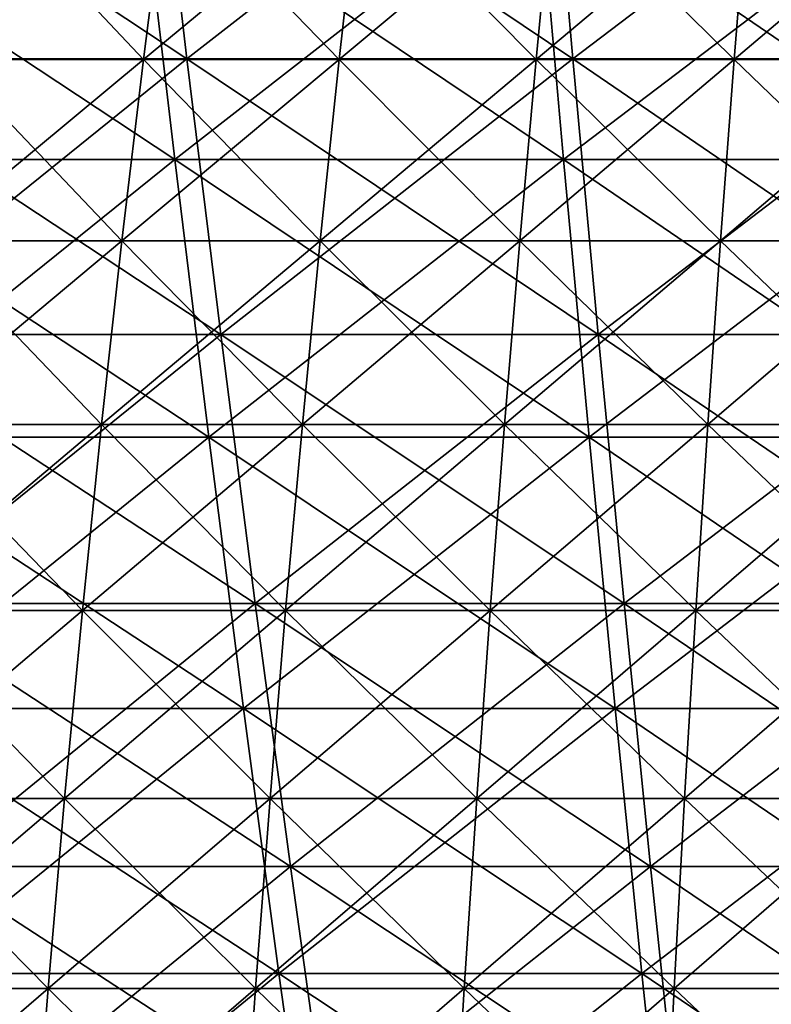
# Model space of a CAD drawing. Header units: millimetres. Extents: x -250 to 250, y -45 to 4150.
# Tile 452 of 656: x -24 to -14, y 3964 to 3977. Entities that reach past the tile are written whole.
import ezdxf

# ---------------------------------------------------------------- set-up
doc = ezdxf.new("R2010")
doc.units = ezdxf.units.MM
doc.header["$LTSCALE"] = 81.481481
for name, color, linetype in [('19', 7, 'CONTINUOUS'), ('20', 7, 'CONTINUOUS'), ('21', 7, 'CONTINUOUS'), ('22', 7, 'CONTINUOUS'), ('23', 7, 'CONTINUOUS'), ('24', 7, 'CONTINUOUS')]:
    doc.layers.add(name, color=color, linetype=linetype)

msp = doc.modelspace()

# ---------------------------------------------------------------- linework, layer by layer
at = {"layer": '19', "color": 7, "linetype": 'CONTINUOUS'}
for points in [[(-22.457, 3979.397, -181.357), (-27.446, 3975.402, -176.812), (-28.031, 3979.397, -180.579), (-22.457, 3979.397, -181.357)], [(-21.988, 3975.402, -177.573), (-27.446, 3975.402, -176.812), (-22.457, 3979.397, -181.357), (-21.988, 3975.402, -177.573)], [(-16.861, 3979.397, -181.963), (-21.988, 3975.402, -177.573), (-22.457, 3979.397, -181.357), (-16.861, 3979.397, -181.963)], [(-16.509, 3975.402, -178.166), (-21.988, 3975.402, -177.573), (-16.861, 3979.397, -181.963), (-16.509, 3975.402, -178.166)], [(-11.25, 3979.397, -182.395), (-16.509, 3975.402, -178.166), (-16.861, 3979.397, -181.963), (-11.25, 3979.397, -182.395)], [(-11.015, 3975.402, -178.59), (-16.509, 3975.402, -178.166), (-11.25, 3979.397, -182.395), (-11.015, 3975.402, -178.59)], [(-21.988, 3975.402, -177.573), (-26.848, 3971.493, -172.957), (-27.446, 3975.402, -176.812), (-21.988, 3975.402, -177.573)], [(-21.509, 3971.493, -173.702), (-26.848, 3971.493, -172.957), (-21.988, 3975.402, -177.573), (-21.509, 3971.493, -173.702)], [(-16.509, 3975.402, -178.166), (-21.509, 3971.493, -173.702), (-21.988, 3975.402, -177.573), (-16.509, 3975.402, -178.166)], [(-16.15, 3971.493, -174.282), (-21.509, 3971.493, -173.702), (-16.509, 3975.402, -178.166), (-16.15, 3971.493, -174.282)], [(-11.015, 3975.402, -178.59), (-16.15, 3971.493, -174.282), (-16.509, 3975.402, -178.166), (-11.015, 3975.402, -178.59)], [(-10.775, 3971.493, -174.697), (-16.15, 3971.493, -174.282), (-11.015, 3975.402, -178.59), (-10.775, 3971.493, -174.697)], [(-21.509, 3971.493, -173.702), (-26.237, 3967.67, -169.019), (-26.848, 3971.493, -172.957), (-21.509, 3971.493, -173.702)], [(-21.019, 3967.67, -169.747), (-26.237, 3967.67, -169.019), (-21.509, 3971.493, -173.702), (-21.019, 3967.67, -169.747)], [(-16.15, 3971.493, -174.282), (-21.019, 3967.67, -169.747), (-21.509, 3971.493, -173.702), (-16.15, 3971.493, -174.282)], [(-15.782, 3967.67, -170.313), (-21.019, 3967.67, -169.747), (-16.15, 3971.493, -174.282), (-15.782, 3967.67, -170.313)], [(-10.775, 3971.493, -174.697), (-15.782, 3967.67, -170.313), (-16.15, 3971.493, -174.282), (-10.775, 3971.493, -174.697)], [(-10.53, 3967.67, -170.719), (-15.782, 3967.67, -170.313), (-10.775, 3971.493, -174.697), (-10.53, 3967.67, -170.719)], [(-21.019, 3967.67, -169.747), (-25.612, 3963.936, -164.998), (-26.237, 3967.67, -169.019), (-21.019, 3967.67, -169.747)], [(-20.519, 3963.936, -165.708), (-25.612, 3963.936, -164.998), (-21.019, 3967.67, -169.747), (-20.519, 3963.936, -165.708)], [(-15.782, 3967.67, -170.313), (-20.519, 3963.936, -165.708), (-21.019, 3967.67, -169.747), (-15.782, 3967.67, -170.313)], [(-15.406, 3963.936, -166.262), (-20.519, 3963.936, -165.708), (-15.782, 3967.67, -170.313), (-15.406, 3963.936, -166.262)], [(-10.53, 3967.67, -170.719), (-15.406, 3963.936, -166.262), (-15.782, 3967.67, -170.313), (-10.53, 3967.67, -170.719)], [(-10.279, 3963.936, -166.657), (-15.406, 3963.936, -166.262), (-10.53, 3967.67, -170.719), (-10.279, 3963.936, -166.657)], [(-20.519, 3963.936, -165.708), (-24.976, 3960.293, -160.896), (-25.612, 3963.936, -164.998), (-20.519, 3963.936, -165.708)], [(-20.009, 3960.293, -161.589), (-24.976, 3960.293, -160.896), (-20.519, 3963.936, -165.708), (-20.009, 3960.293, -161.589)], [(-15.406, 3963.936, -166.262), (-20.009, 3960.293, -161.589), (-20.519, 3963.936, -165.708), (-15.406, 3963.936, -166.262)], [(-15.023, 3960.293, -162.129), (-20.009, 3960.293, -161.589), (-15.406, 3963.936, -166.262), (-15.023, 3960.293, -162.129)], [(-10.279, 3963.936, -166.657), (-15.023, 3960.293, -162.129), (-15.406, 3963.936, -166.262), (-10.279, 3963.936, -166.657)], [(-10.024, 3960.293, -162.514), (-15.023, 3960.293, -162.129), (-10.279, 3963.936, -166.657), (-10.024, 3960.293, -162.514)]]:
    msp.add_3dface(points, dxfattribs=at)
at = {"layer": '20', "color": 7, "linetype": 'CONTINUOUS'}
for points in [[(-27.446, 3975.402, 176.812), (-21.988, 3975.402, 177.573), (-28.031, 3979.397, 180.579), (-27.446, 3975.402, 176.812)], [(-28.031, 3979.397, 180.579), (-21.988, 3975.402, 177.573), (-22.457, 3979.397, 181.357), (-28.031, 3979.397, 180.579)], [(-21.988, 3975.402, 177.573), (-16.509, 3975.402, 178.166), (-22.457, 3979.397, 181.357), (-21.988, 3975.402, 177.573)], [(-22.457, 3979.397, 181.357), (-16.509, 3975.402, 178.166), (-16.861, 3979.397, 181.963), (-22.457, 3979.397, 181.357)], [(-16.509, 3975.402, 178.166), (-11.015, 3975.402, 178.59), (-16.861, 3979.397, 181.963), (-16.509, 3975.402, 178.166)], [(-16.861, 3979.397, 181.963), (-11.015, 3975.402, 178.59), (-11.25, 3979.397, 182.395), (-16.861, 3979.397, 181.963)], [(-26.848, 3971.493, 172.957), (-21.509, 3971.493, 173.702), (-27.446, 3975.402, 176.812), (-26.848, 3971.493, 172.957)], [(-27.446, 3975.402, 176.812), (-21.509, 3971.493, 173.702), (-21.988, 3975.402, 177.573), (-27.446, 3975.402, 176.812)], [(-21.509, 3971.493, 173.702), (-16.15, 3971.493, 174.282), (-21.988, 3975.402, 177.573), (-21.509, 3971.493, 173.702)], [(-21.988, 3975.402, 177.573), (-16.15, 3971.493, 174.282), (-16.509, 3975.402, 178.166), (-21.988, 3975.402, 177.573)], [(-16.15, 3971.493, 174.282), (-10.775, 3971.493, 174.697), (-16.509, 3975.402, 178.166), (-16.15, 3971.493, 174.282)], [(-16.509, 3975.402, 178.166), (-10.775, 3971.493, 174.697), (-11.015, 3975.402, 178.59), (-16.509, 3975.402, 178.166)], [(-26.237, 3967.67, 169.019), (-21.019, 3967.67, 169.747), (-26.848, 3971.493, 172.957), (-26.237, 3967.67, 169.019)], [(-26.848, 3971.493, 172.957), (-21.019, 3967.67, 169.747), (-21.509, 3971.493, 173.702), (-26.848, 3971.493, 172.957)], [(-21.019, 3967.67, 169.747), (-15.782, 3967.67, 170.313), (-21.509, 3971.493, 173.702), (-21.019, 3967.67, 169.747)], [(-21.509, 3971.493, 173.702), (-15.782, 3967.67, 170.313), (-16.15, 3971.493, 174.282), (-21.509, 3971.493, 173.702)], [(-15.782, 3967.67, 170.313), (-10.53, 3967.67, 170.719), (-16.15, 3971.493, 174.282), (-15.782, 3967.67, 170.313)], [(-16.15, 3971.493, 174.282), (-10.53, 3967.67, 170.719), (-10.775, 3971.493, 174.697), (-16.15, 3971.493, 174.282)], [(-25.612, 3963.936, 164.998), (-20.519, 3963.936, 165.708), (-26.237, 3967.67, 169.019), (-25.612, 3963.936, 164.998)], [(-26.237, 3967.67, 169.019), (-20.519, 3963.936, 165.708), (-21.019, 3967.67, 169.747), (-26.237, 3967.67, 169.019)], [(-20.519, 3963.936, 165.708), (-15.406, 3963.936, 166.262), (-21.019, 3967.67, 169.747), (-20.519, 3963.936, 165.708)], [(-21.019, 3967.67, 169.747), (-15.406, 3963.936, 166.262), (-15.782, 3967.67, 170.313), (-21.019, 3967.67, 169.747)], [(-15.406, 3963.936, 166.262), (-10.279, 3963.936, 166.657), (-15.782, 3967.67, 170.313), (-15.406, 3963.936, 166.262)], [(-15.782, 3967.67, 170.313), (-10.279, 3963.936, 166.657), (-10.53, 3967.67, 170.719), (-15.782, 3967.67, 170.313)], [(-24.976, 3960.293, 160.896), (-20.009, 3960.293, 161.589), (-25.612, 3963.936, 164.998), (-24.976, 3960.293, 160.896)], [(-25.612, 3963.936, 164.998), (-20.009, 3960.293, 161.589), (-20.519, 3963.936, 165.708), (-25.612, 3963.936, 164.998)], [(-20.009, 3960.293, 161.589), (-15.023, 3960.293, 162.129), (-20.519, 3963.936, 165.708), (-20.009, 3960.293, 161.589)], [(-20.519, 3963.936, 165.708), (-15.023, 3960.293, 162.129), (-15.406, 3963.936, 166.262), (-20.519, 3963.936, 165.708)], [(-15.023, 3960.293, 162.129), (-10.024, 3960.293, 162.514), (-15.406, 3963.936, 166.262), (-15.023, 3960.293, 162.129)], [(-15.406, 3963.936, 166.262), (-10.024, 3960.293, 162.514), (-10.279, 3963.936, 166.657), (-15.406, 3963.936, 166.262)]]:
    msp.add_3dface(points, dxfattribs=at)
at = {"layer": '21', "color": 7, "linetype": 'CONTINUOUS'}
for points in [[(-22.279, 3980.78, 179.923), (-27.229, 3976.818, 175.415), (-27.81, 3980.78, 179.152), (-22.279, 3980.78, 179.923)], [(-21.815, 3976.818, 176.17), (-27.229, 3976.818, 175.415), (-22.279, 3980.78, 179.923), (-21.815, 3976.818, 176.17)], [(-16.728, 3980.78, 180.524), (-21.815, 3976.818, 176.17), (-22.279, 3980.78, 179.923), (-16.728, 3980.78, 180.524)], [(-16.379, 3976.818, 176.759), (-21.815, 3976.818, 176.17), (-16.728, 3980.78, 180.524), (-16.379, 3976.818, 176.759)], [(-11.161, 3980.78, 180.954), (-16.379, 3976.818, 176.759), (-16.728, 3980.78, 180.524), (-11.161, 3980.78, 180.954)], [(-10.928, 3976.818, 177.179), (-16.379, 3976.818, 176.759), (-11.161, 3980.78, 180.954), (-10.928, 3976.818, 177.179)], [(-21.815, 3976.818, 176.17), (-26.636, 3972.939, 171.593), (-27.229, 3976.818, 175.415), (-21.815, 3976.818, 176.17)], [(-21.339, 3972.939, 172.332), (-26.636, 3972.939, 171.593), (-21.815, 3976.818, 176.17), (-21.339, 3972.939, 172.332)], [(-16.379, 3976.818, 176.759), (-21.339, 3972.939, 172.332), (-21.815, 3976.818, 176.17), (-16.379, 3976.818, 176.759)], [(-16.022, 3972.939, 172.907), (-21.339, 3972.939, 172.332), (-16.379, 3976.818, 176.759), (-16.022, 3972.939, 172.907)], [(-10.928, 3976.818, 177.179), (-16.022, 3972.939, 172.907), (-16.379, 3976.818, 176.759), (-10.928, 3976.818, 177.179)], [(-10.69, 3972.939, 173.318), (-16.022, 3972.939, 172.907), (-10.928, 3976.818, 177.179), (-10.69, 3972.939, 173.318)], [(-21.339, 3972.939, 172.332), (-26.03, 3969.147, 167.687), (-26.636, 3972.939, 171.593), (-21.339, 3972.939, 172.332)], [(-20.854, 3969.147, 168.409), (-26.03, 3969.147, 167.687), (-21.339, 3972.939, 172.332), (-20.854, 3969.147, 168.409)], [(-16.022, 3972.939, 172.907), (-20.854, 3969.147, 168.409), (-21.339, 3972.939, 172.332), (-16.022, 3972.939, 172.907)], [(-15.657, 3969.147, 168.971), (-20.854, 3969.147, 168.409), (-16.022, 3972.939, 172.907), (-15.657, 3969.147, 168.971)], [(-10.69, 3972.939, 173.318), (-15.657, 3969.147, 168.971), (-16.022, 3972.939, 172.907), (-10.69, 3972.939, 173.318)], [(-10.447, 3969.147, 169.373), (-15.657, 3969.147, 168.971), (-10.69, 3972.939, 173.318), (-10.447, 3969.147, 169.373)], [(-20.854, 3969.147, 168.409), (-25.411, 3965.444, 163.699), (-26.03, 3969.147, 167.687), (-20.854, 3969.147, 168.409)], [(-20.358, 3965.444, 164.404), (-25.411, 3965.444, 163.699), (-20.854, 3969.147, 168.409), (-20.358, 3965.444, 164.404)], [(-15.657, 3969.147, 168.971), (-20.358, 3965.444, 164.404), (-20.854, 3969.147, 168.409), (-15.657, 3969.147, 168.971)], [(-15.285, 3965.444, 164.952), (-20.358, 3965.444, 164.404), (-15.657, 3969.147, 168.971), (-15.285, 3965.444, 164.952)], [(-10.447, 3969.147, 169.373), (-15.285, 3965.444, 164.952), (-15.657, 3969.147, 168.971), (-10.447, 3969.147, 169.373)], [(-10.198, 3965.444, 165.345), (-15.285, 3965.444, 164.952), (-10.447, 3969.147, 169.373), (-10.198, 3965.444, 165.345)], [(-20.358, 3965.444, 164.404), (-24.779, 3961.83, 159.631), (-25.411, 3965.444, 163.699), (-20.358, 3965.444, 164.404)], [(-19.852, 3961.83, 160.318), (-24.779, 3961.83, 159.631), (-20.358, 3965.444, 164.404), (-19.852, 3961.83, 160.318)], [(-15.285, 3965.444, 164.952), (-19.852, 3961.83, 160.318), (-20.358, 3965.444, 164.404), (-15.285, 3965.444, 164.952)], [(-14.905, 3961.83, 160.854), (-19.852, 3961.83, 160.318), (-15.285, 3965.444, 164.952), (-14.905, 3961.83, 160.854)], [(-10.198, 3965.444, 165.345), (-14.905, 3961.83, 160.854), (-15.285, 3965.444, 164.952), (-10.198, 3965.444, 165.345)], [(-9.945, 3961.83, 161.236), (-14.905, 3961.83, 160.854), (-10.198, 3965.444, 165.345), (-9.945, 3961.83, 161.236)]]:
    msp.add_3dface(points, dxfattribs=at)
at = {"layer": '22', "color": 7, "linetype": 'CONTINUOUS'}
for points in [[(-27.229, 3976.818, -175.415), (-21.815, 3976.818, -176.17), (-27.81, 3980.78, -179.152), (-27.229, 3976.818, -175.415)], [(-27.81, 3980.78, -179.152), (-21.815, 3976.818, -176.17), (-22.279, 3980.78, -179.923), (-27.81, 3980.78, -179.152)], [(-21.815, 3976.818, -176.17), (-16.379, 3976.818, -176.759), (-22.279, 3980.78, -179.923), (-21.815, 3976.818, -176.17)], [(-22.279, 3980.78, -179.923), (-16.379, 3976.818, -176.759), (-16.728, 3980.78, -180.524), (-22.279, 3980.78, -179.923)], [(-16.379, 3976.818, -176.759), (-10.928, 3976.818, -177.179), (-16.728, 3980.78, -180.524), (-16.379, 3976.818, -176.759)], [(-16.728, 3980.78, -180.524), (-10.928, 3976.818, -177.179), (-11.161, 3980.78, -180.954), (-16.728, 3980.78, -180.524)], [(-26.636, 3972.939, -171.593), (-21.339, 3972.939, -172.332), (-27.229, 3976.818, -175.415), (-26.636, 3972.939, -171.593)], [(-27.229, 3976.818, -175.415), (-21.339, 3972.939, -172.332), (-21.815, 3976.818, -176.17), (-27.229, 3976.818, -175.415)], [(-21.339, 3972.939, -172.332), (-16.022, 3972.939, -172.907), (-21.815, 3976.818, -176.17), (-21.339, 3972.939, -172.332)], [(-21.815, 3976.818, -176.17), (-16.022, 3972.939, -172.907), (-16.379, 3976.818, -176.759), (-21.815, 3976.818, -176.17)], [(-16.022, 3972.939, -172.907), (-10.69, 3972.939, -173.318), (-16.379, 3976.818, -176.759), (-16.022, 3972.939, -172.907)], [(-16.379, 3976.818, -176.759), (-10.69, 3972.939, -173.318), (-10.928, 3976.818, -177.179), (-16.379, 3976.818, -176.759)], [(-26.03, 3969.147, -167.687), (-20.854, 3969.147, -168.409), (-26.636, 3972.939, -171.593), (-26.03, 3969.147, -167.687)], [(-26.636, 3972.939, -171.593), (-20.854, 3969.147, -168.409), (-21.339, 3972.939, -172.332), (-26.636, 3972.939, -171.593)], [(-20.854, 3969.147, -168.409), (-15.657, 3969.147, -168.971), (-21.339, 3972.939, -172.332), (-20.854, 3969.147, -168.409)], [(-21.339, 3972.939, -172.332), (-15.657, 3969.147, -168.971), (-16.022, 3972.939, -172.907), (-21.339, 3972.939, -172.332)], [(-15.657, 3969.147, -168.971), (-10.447, 3969.147, -169.373), (-16.022, 3972.939, -172.907), (-15.657, 3969.147, -168.971)], [(-16.022, 3972.939, -172.907), (-10.447, 3969.147, -169.373), (-10.69, 3972.939, -173.318), (-16.022, 3972.939, -172.907)], [(-25.411, 3965.444, -163.699), (-20.358, 3965.444, -164.404), (-26.03, 3969.147, -167.687), (-25.411, 3965.444, -163.699)], [(-26.03, 3969.147, -167.687), (-20.358, 3965.444, -164.404), (-20.854, 3969.147, -168.409), (-26.03, 3969.147, -167.687)], [(-20.358, 3965.444, -164.404), (-15.285, 3965.444, -164.952), (-20.854, 3969.147, -168.409), (-20.358, 3965.444, -164.404)], [(-20.854, 3969.147, -168.409), (-15.285, 3965.444, -164.952), (-15.657, 3969.147, -168.971), (-20.854, 3969.147, -168.409)], [(-15.285, 3965.444, -164.952), (-10.198, 3965.444, -165.345), (-15.657, 3969.147, -168.971), (-15.285, 3965.444, -164.952)], [(-15.657, 3969.147, -168.971), (-10.198, 3965.444, -165.345), (-10.447, 3969.147, -169.373), (-15.657, 3969.147, -168.971)], [(-24.779, 3961.83, -159.631), (-19.852, 3961.83, -160.318), (-25.411, 3965.444, -163.699), (-24.779, 3961.83, -159.631)], [(-25.411, 3965.444, -163.699), (-19.852, 3961.83, -160.318), (-20.358, 3965.444, -164.404), (-25.411, 3965.444, -163.699)], [(-19.852, 3961.83, -160.318), (-14.905, 3961.83, -160.854), (-20.358, 3965.444, -164.404), (-19.852, 3961.83, -160.318)], [(-20.358, 3965.444, -164.404), (-14.905, 3961.83, -160.854), (-15.285, 3965.444, -164.952), (-20.358, 3965.444, -164.404)], [(-14.905, 3961.83, -160.854), (-9.945, 3961.83, -161.236), (-15.285, 3965.444, -164.952), (-14.905, 3961.83, -160.854)], [(-15.285, 3965.444, -164.952), (-9.945, 3961.83, -161.236), (-10.198, 3965.444, -165.345), (-15.285, 3965.444, -164.952)]]:
    msp.add_3dface(points, dxfattribs=at)
at = {"layer": '23', "color": 7, "linetype": 'CONTINUOUS'}
for points in [[(-25.164, 3976.809, 88.442), (-22.428, 3976.809, 89.175), (-24.804, 3979.328, 87.177), (-25.164, 3976.809, 88.442)], [(-24.804, 3979.328, 87.177), (-22.428, 3976.809, 89.175), (-22.108, 3979.328, 87.9), (-24.804, 3979.328, 87.177)], [(-22.428, 3976.809, 89.175), (-19.672, 3976.809, 89.823), (-22.108, 3979.328, 87.9), (-22.428, 3976.809, 89.175)], [(-22.108, 3979.328, 87.9), (-19.672, 3976.809, 89.823), (-19.39, 3979.328, 88.539), (-22.108, 3979.328, 87.9)], [(-19.672, 3976.809, 89.823), (-16.896, 3976.809, 90.386), (-19.39, 3979.328, 88.539), (-19.672, 3976.809, 89.823)], [(-19.39, 3979.328, 88.539), (-16.896, 3976.809, 90.386), (-16.655, 3979.328, 89.094), (-19.39, 3979.328, 88.539)], [(-16.896, 3976.809, 90.386), (-14.105, 3976.809, 90.864), (-16.655, 3979.328, 89.094), (-16.896, 3976.809, 90.386)], [(-16.655, 3979.328, 89.094), (-14.105, 3976.809, 90.864), (-13.903, 3979.328, 89.564), (-16.655, 3979.328, 89.094)], [(-14.105, 3976.809, 90.864), (-11.3, 3976.809, 91.255), (-13.903, 3979.328, 89.564), (-14.105, 3976.809, 90.864)], [(-13.903, 3979.328, 89.564), (-11.3, 3976.809, 91.255), (-11.138, 3979.328, 89.95), (-13.903, 3979.328, 89.564)], [(-25.505, 3974.255, 89.639), (-22.732, 3974.255, 90.382), (-25.164, 3976.809, 88.442), (-25.505, 3974.255, 89.639)], [(-25.164, 3976.809, 88.442), (-22.732, 3974.255, 90.382), (-22.428, 3976.809, 89.175), (-25.164, 3976.809, 88.442)], [(-22.732, 3974.255, 90.382), (-19.938, 3974.255, 91.04), (-22.428, 3976.809, 89.175), (-22.732, 3974.255, 90.382)], [(-22.428, 3976.809, 89.175), (-19.938, 3974.255, 91.04), (-19.672, 3976.809, 89.823), (-22.428, 3976.809, 89.175)], [(-19.938, 3974.255, 91.04), (-17.125, 3974.255, 91.61), (-19.672, 3976.809, 89.823), (-19.938, 3974.255, 91.04)], [(-19.672, 3976.809, 89.823), (-17.125, 3974.255, 91.61), (-16.896, 3976.809, 90.386), (-19.672, 3976.809, 89.823)], [(-17.125, 3974.255, 91.61), (-14.296, 3974.255, 92.094), (-16.896, 3976.809, 90.386), (-17.125, 3974.255, 91.61)], [(-16.896, 3976.809, 90.386), (-14.296, 3974.255, 92.094), (-14.105, 3976.809, 90.864), (-16.896, 3976.809, 90.386)], [(-14.296, 3974.255, 92.094), (-11.453, 3974.255, 92.491), (-14.105, 3976.809, 90.864), (-14.296, 3974.255, 92.094)], [(-14.105, 3976.809, 90.864), (-11.453, 3974.255, 92.491), (-11.3, 3976.809, 91.255), (-14.105, 3976.809, 90.864)], [(-25.826, 3971.668, 90.769), (-23.018, 3971.668, 91.521), (-25.505, 3974.255, 89.639), (-25.826, 3971.668, 90.769)], [(-25.505, 3974.255, 89.639), (-23.018, 3971.668, 91.521), (-22.732, 3974.255, 90.382), (-25.505, 3974.255, 89.639)], [(-23.018, 3971.668, 91.521), (-20.189, 3971.668, 92.186), (-22.732, 3974.255, 90.382), (-23.018, 3971.668, 91.521)], [(-22.732, 3974.255, 90.382), (-20.189, 3971.668, 92.186), (-19.938, 3974.255, 91.04), (-22.732, 3974.255, 90.382)], [(-20.189, 3971.668, 92.186), (-17.341, 3971.668, 92.764), (-19.938, 3974.255, 91.04), (-20.189, 3971.668, 92.186)], [(-19.938, 3974.255, 91.04), (-17.341, 3971.668, 92.764), (-17.125, 3974.255, 91.61), (-19.938, 3974.255, 91.04)], [(-17.341, 3971.668, 92.764), (-14.476, 3971.668, 93.255), (-17.125, 3974.255, 91.61), (-17.341, 3971.668, 92.764)], [(-17.125, 3974.255, 91.61), (-14.476, 3971.668, 93.255), (-14.296, 3974.255, 92.094), (-17.125, 3974.255, 91.61)], [(-14.476, 3971.668, 93.255), (-11.597, 3971.668, 93.656), (-14.296, 3974.255, 92.094), (-14.476, 3971.668, 93.255)], [(-14.296, 3974.255, 92.094), (-11.597, 3971.668, 93.656), (-11.453, 3974.255, 92.491), (-14.296, 3974.255, 92.094)], [(-26.128, 3969.049, 91.829), (-23.287, 3969.049, 92.59), (-25.826, 3971.668, 90.769), (-26.128, 3969.049, 91.829)], [(-25.826, 3971.668, 90.769), (-23.287, 3969.049, 92.59), (-23.018, 3971.668, 91.521), (-25.826, 3971.668, 90.769)], [(-23.287, 3969.049, 92.59), (-20.425, 3969.049, 93.263), (-23.018, 3971.668, 91.521), (-23.287, 3969.049, 92.59)], [(-23.018, 3971.668, 91.521), (-20.425, 3969.049, 93.263), (-20.189, 3971.668, 92.186), (-23.018, 3971.668, 91.521)], [(-20.425, 3969.049, 93.263), (-17.543, 3969.049, 93.848), (-20.189, 3971.668, 92.186), (-20.425, 3969.049, 93.263)], [(-20.189, 3971.668, 92.186), (-17.543, 3969.049, 93.848), (-17.341, 3971.668, 92.764), (-20.189, 3971.668, 92.186)], [(-17.543, 3969.049, 93.848), (-14.645, 3969.049, 94.344), (-17.341, 3971.668, 92.764), (-17.543, 3969.049, 93.848)], [(-17.341, 3971.668, 92.764), (-14.645, 3969.049, 94.344), (-14.476, 3971.668, 93.255), (-17.341, 3971.668, 92.764)], [(-14.645, 3969.049, 94.344), (-11.733, 3969.049, 94.75), (-14.476, 3971.668, 93.255), (-14.645, 3969.049, 94.344)], [(-14.476, 3971.668, 93.255), (-11.733, 3969.049, 94.75), (-11.597, 3971.668, 93.656), (-14.476, 3971.668, 93.255)], [(-26.409, 3966.401, 92.819), (-23.539, 3966.401, 93.589), (-26.128, 3969.049, 91.829), (-26.409, 3966.401, 92.819)], [(-26.128, 3969.049, 91.829), (-23.539, 3966.401, 93.589), (-23.287, 3969.049, 92.59), (-26.128, 3969.049, 91.829)], [(-23.539, 3966.401, 93.589), (-20.645, 3966.401, 94.269), (-23.287, 3969.049, 92.59), (-23.539, 3966.401, 93.589)], [(-23.287, 3969.049, 92.59), (-20.645, 3966.401, 94.269), (-20.425, 3969.049, 93.263), (-23.287, 3969.049, 92.59)], [(-20.645, 3966.401, 94.269), (-17.732, 3966.401, 94.86), (-20.425, 3969.049, 93.263), (-20.645, 3966.401, 94.269)], [(-20.425, 3969.049, 93.263), (-17.732, 3966.401, 94.86), (-17.543, 3969.049, 93.848), (-20.425, 3969.049, 93.263)], [(-17.732, 3966.401, 94.86), (-14.803, 3966.401, 95.361), (-17.543, 3969.049, 93.848), (-17.732, 3966.401, 94.86)], [(-17.543, 3969.049, 93.848), (-14.803, 3966.401, 95.361), (-14.645, 3969.049, 94.344), (-17.543, 3969.049, 93.848)], [(-14.803, 3966.401, 95.361), (-11.859, 3966.401, 95.772), (-14.645, 3969.049, 94.344), (-14.803, 3966.401, 95.361)], [(-14.645, 3969.049, 94.344), (-11.859, 3966.401, 95.772), (-11.733, 3969.049, 94.75), (-14.645, 3969.049, 94.344)], [(-26.671, 3963.726, 93.739), (-23.772, 3963.726, 94.516), (-26.409, 3966.401, 92.819), (-26.671, 3963.726, 93.739)], [(-26.409, 3966.401, 92.819), (-23.772, 3963.726, 94.516), (-23.539, 3966.401, 93.589), (-26.409, 3966.401, 92.819)], [(-23.772, 3963.726, 94.516), (-20.85, 3963.726, 95.203), (-23.539, 3966.401, 93.589), (-23.772, 3963.726, 94.516)], [(-23.539, 3966.401, 93.589), (-20.85, 3963.726, 95.203), (-20.645, 3966.401, 94.269), (-23.539, 3966.401, 93.589)], [(-20.85, 3963.726, 95.203), (-17.908, 3963.726, 95.8), (-20.645, 3966.401, 94.269), (-20.85, 3963.726, 95.203)], [(-20.645, 3966.401, 94.269), (-17.908, 3963.726, 95.8), (-17.732, 3966.401, 94.86), (-20.645, 3966.401, 94.269)], [(-17.908, 3963.726, 95.8), (-14.949, 3963.726, 96.306), (-17.732, 3966.401, 94.86), (-17.908, 3963.726, 95.8)], [(-17.732, 3966.401, 94.86), (-14.949, 3963.726, 96.306), (-14.803, 3966.401, 95.361), (-17.732, 3966.401, 94.86)], [(-14.949, 3963.726, 96.306), (-11.977, 3963.726, 96.721), (-14.803, 3966.401, 95.361), (-14.949, 3963.726, 96.306)], [(-14.803, 3966.401, 95.361), (-11.977, 3963.726, 96.721), (-11.859, 3966.401, 95.772), (-14.803, 3966.401, 95.361)], [(-26.913, 3961.025, 94.588), (-23.987, 3961.025, 95.372), (-26.671, 3963.726, 93.739), (-26.913, 3961.025, 94.588)], [(-26.671, 3963.726, 93.739), (-23.987, 3961.025, 95.372), (-23.772, 3963.726, 94.516), (-26.671, 3963.726, 93.739)], [(-23.987, 3961.025, 95.372), (-21.039, 3961.025, 96.065), (-23.772, 3963.726, 94.516), (-23.987, 3961.025, 95.372)], [(-23.772, 3963.726, 94.516), (-21.039, 3961.025, 96.065), (-20.85, 3963.726, 95.203), (-23.772, 3963.726, 94.516)], [(-21.039, 3961.025, 96.065), (-18.07, 3961.025, 96.667), (-20.85, 3963.726, 95.203), (-21.039, 3961.025, 96.065)], [(-20.85, 3963.726, 95.203), (-18.07, 3961.025, 96.667), (-17.908, 3963.726, 95.8), (-20.85, 3963.726, 95.203)], [(-18.07, 3961.025, 96.667), (-15.085, 3961.025, 97.178), (-17.908, 3963.726, 95.8), (-18.07, 3961.025, 96.667)], [(-17.908, 3963.726, 95.8), (-15.085, 3961.025, 97.178), (-14.949, 3963.726, 96.306), (-17.908, 3963.726, 95.8)], [(-15.085, 3961.025, 97.178), (-12.085, 3961.025, 97.596), (-14.949, 3963.726, 96.306), (-15.085, 3961.025, 97.178)], [(-14.949, 3963.726, 96.306), (-12.085, 3961.025, 97.596), (-11.977, 3963.726, 96.721), (-14.949, 3963.726, 96.306)]]:
    msp.add_3dface(points, dxfattribs=at)
at = {"layer": '24', "color": 7, "linetype": 'CONTINUOUS'}
for points in [[(-22.428, 3976.809, -89.175), (-25.164, 3976.809, -88.442), (-22.108, 3979.328, -87.9), (-22.428, 3976.809, -89.175)], [(-22.108, 3979.328, -87.9), (-25.164, 3976.809, -88.442), (-24.804, 3979.328, -87.177), (-22.108, 3979.328, -87.9)], [(-19.672, 3976.809, -89.823), (-22.428, 3976.809, -89.175), (-19.39, 3979.328, -88.539), (-19.672, 3976.809, -89.823)], [(-19.39, 3979.328, -88.539), (-22.428, 3976.809, -89.175), (-22.108, 3979.328, -87.9), (-19.39, 3979.328, -88.539)], [(-16.896, 3976.809, -90.386), (-19.672, 3976.809, -89.823), (-16.655, 3979.328, -89.094), (-16.896, 3976.809, -90.386)], [(-16.655, 3979.328, -89.094), (-19.672, 3976.809, -89.823), (-19.39, 3979.328, -88.539), (-16.655, 3979.328, -89.094)], [(-14.105, 3976.809, -90.864), (-16.896, 3976.809, -90.386), (-13.903, 3979.328, -89.564), (-14.105, 3976.809, -90.864)], [(-13.903, 3979.328, -89.564), (-16.896, 3976.809, -90.386), (-16.655, 3979.328, -89.094), (-13.903, 3979.328, -89.564)], [(-11.3, 3976.809, -91.255), (-14.105, 3976.809, -90.864), (-11.138, 3979.328, -89.95), (-11.3, 3976.809, -91.255)], [(-11.138, 3979.328, -89.95), (-14.105, 3976.809, -90.864), (-13.903, 3979.328, -89.564), (-11.138, 3979.328, -89.95)], [(-22.732, 3974.255, -90.382), (-25.505, 3974.255, -89.639), (-22.428, 3976.809, -89.175), (-22.732, 3974.255, -90.382)], [(-22.428, 3976.809, -89.175), (-25.505, 3974.255, -89.639), (-25.164, 3976.809, -88.442), (-22.428, 3976.809, -89.175)], [(-19.938, 3974.255, -91.04), (-22.732, 3974.255, -90.382), (-19.672, 3976.809, -89.823), (-19.938, 3974.255, -91.04)], [(-19.672, 3976.809, -89.823), (-22.732, 3974.255, -90.382), (-22.428, 3976.809, -89.175), (-19.672, 3976.809, -89.823)], [(-17.125, 3974.255, -91.61), (-19.938, 3974.255, -91.04), (-16.896, 3976.809, -90.386), (-17.125, 3974.255, -91.61)], [(-16.896, 3976.809, -90.386), (-19.938, 3974.255, -91.04), (-19.672, 3976.809, -89.823), (-16.896, 3976.809, -90.386)], [(-14.296, 3974.255, -92.094), (-17.125, 3974.255, -91.61), (-14.105, 3976.809, -90.864), (-14.296, 3974.255, -92.094)], [(-14.105, 3976.809, -90.864), (-17.125, 3974.255, -91.61), (-16.896, 3976.809, -90.386), (-14.105, 3976.809, -90.864)], [(-11.453, 3974.255, -92.491), (-14.296, 3974.255, -92.094), (-11.3, 3976.809, -91.255), (-11.453, 3974.255, -92.491)], [(-11.3, 3976.809, -91.255), (-14.296, 3974.255, -92.094), (-14.105, 3976.809, -90.864), (-11.3, 3976.809, -91.255)], [(-23.018, 3971.668, -91.521), (-25.826, 3971.668, -90.769), (-22.732, 3974.255, -90.382), (-23.018, 3971.668, -91.521)], [(-22.732, 3974.255, -90.382), (-25.826, 3971.668, -90.769), (-25.505, 3974.255, -89.639), (-22.732, 3974.255, -90.382)], [(-20.189, 3971.668, -92.186), (-23.018, 3971.668, -91.521), (-19.938, 3974.255, -91.04), (-20.189, 3971.668, -92.186)], [(-19.938, 3974.255, -91.04), (-23.018, 3971.668, -91.521), (-22.732, 3974.255, -90.382), (-19.938, 3974.255, -91.04)], [(-17.341, 3971.668, -92.764), (-20.189, 3971.668, -92.186), (-17.125, 3974.255, -91.61), (-17.341, 3971.668, -92.764)], [(-17.125, 3974.255, -91.61), (-20.189, 3971.668, -92.186), (-19.938, 3974.255, -91.04), (-17.125, 3974.255, -91.61)], [(-14.476, 3971.668, -93.255), (-17.341, 3971.668, -92.764), (-14.296, 3974.255, -92.094), (-14.476, 3971.668, -93.255)], [(-14.296, 3974.255, -92.094), (-17.341, 3971.668, -92.764), (-17.125, 3974.255, -91.61), (-14.296, 3974.255, -92.094)], [(-11.597, 3971.668, -93.656), (-14.476, 3971.668, -93.255), (-11.453, 3974.255, -92.491), (-11.597, 3971.668, -93.656)], [(-11.453, 3974.255, -92.491), (-14.476, 3971.668, -93.255), (-14.296, 3974.255, -92.094), (-11.453, 3974.255, -92.491)], [(-23.287, 3969.049, -92.59), (-26.128, 3969.049, -91.829), (-23.018, 3971.668, -91.521), (-23.287, 3969.049, -92.59)], [(-23.018, 3971.668, -91.521), (-26.128, 3969.049, -91.829), (-25.826, 3971.668, -90.769), (-23.018, 3971.668, -91.521)], [(-20.425, 3969.049, -93.263), (-23.287, 3969.049, -92.59), (-20.189, 3971.668, -92.186), (-20.425, 3969.049, -93.263)], [(-20.189, 3971.668, -92.186), (-23.287, 3969.049, -92.59), (-23.018, 3971.668, -91.521), (-20.189, 3971.668, -92.186)], [(-17.543, 3969.049, -93.848), (-20.425, 3969.049, -93.263), (-17.341, 3971.668, -92.764), (-17.543, 3969.049, -93.848)], [(-17.341, 3971.668, -92.764), (-20.425, 3969.049, -93.263), (-20.189, 3971.668, -92.186), (-17.341, 3971.668, -92.764)], [(-14.645, 3969.049, -94.344), (-17.543, 3969.049, -93.848), (-14.476, 3971.668, -93.255), (-14.645, 3969.049, -94.344)], [(-14.476, 3971.668, -93.255), (-17.543, 3969.049, -93.848), (-17.341, 3971.668, -92.764), (-14.476, 3971.668, -93.255)], [(-11.733, 3969.049, -94.75), (-14.645, 3969.049, -94.344), (-11.597, 3971.668, -93.656), (-11.733, 3969.049, -94.75)], [(-11.597, 3971.668, -93.656), (-14.645, 3969.049, -94.344), (-14.476, 3971.668, -93.255), (-11.597, 3971.668, -93.656)], [(-23.539, 3966.401, -93.589), (-26.409, 3966.401, -92.819), (-23.287, 3969.049, -92.59), (-23.539, 3966.401, -93.589)], [(-23.287, 3969.049, -92.59), (-26.409, 3966.401, -92.819), (-26.128, 3969.049, -91.829), (-23.287, 3969.049, -92.59)], [(-20.645, 3966.401, -94.269), (-23.539, 3966.401, -93.589), (-20.425, 3969.049, -93.263), (-20.645, 3966.401, -94.269)], [(-20.425, 3969.049, -93.263), (-23.539, 3966.401, -93.589), (-23.287, 3969.049, -92.59), (-20.425, 3969.049, -93.263)], [(-17.732, 3966.401, -94.86), (-20.645, 3966.401, -94.269), (-17.543, 3969.049, -93.848), (-17.732, 3966.401, -94.86)], [(-17.543, 3969.049, -93.848), (-20.645, 3966.401, -94.269), (-20.425, 3969.049, -93.263), (-17.543, 3969.049, -93.848)], [(-14.803, 3966.401, -95.361), (-17.732, 3966.401, -94.86), (-14.645, 3969.049, -94.344), (-14.803, 3966.401, -95.361)], [(-14.645, 3969.049, -94.344), (-17.732, 3966.401, -94.86), (-17.543, 3969.049, -93.848), (-14.645, 3969.049, -94.344)], [(-11.859, 3966.401, -95.772), (-14.803, 3966.401, -95.361), (-11.733, 3969.049, -94.75), (-11.859, 3966.401, -95.772)], [(-11.733, 3969.049, -94.75), (-14.803, 3966.401, -95.361), (-14.645, 3969.049, -94.344), (-11.733, 3969.049, -94.75)], [(-23.772, 3963.726, -94.516), (-26.671, 3963.726, -93.739), (-23.539, 3966.401, -93.589), (-23.772, 3963.726, -94.516)], [(-23.539, 3966.401, -93.589), (-26.671, 3963.726, -93.739), (-26.409, 3966.401, -92.819), (-23.539, 3966.401, -93.589)], [(-20.85, 3963.726, -95.203), (-23.772, 3963.726, -94.516), (-20.645, 3966.401, -94.269), (-20.85, 3963.726, -95.203)], [(-20.645, 3966.401, -94.269), (-23.772, 3963.726, -94.516), (-23.539, 3966.401, -93.589), (-20.645, 3966.401, -94.269)], [(-17.908, 3963.726, -95.8), (-20.85, 3963.726, -95.203), (-17.732, 3966.401, -94.86), (-17.908, 3963.726, -95.8)], [(-17.732, 3966.401, -94.86), (-20.85, 3963.726, -95.203), (-20.645, 3966.401, -94.269), (-17.732, 3966.401, -94.86)], [(-14.949, 3963.726, -96.306), (-17.908, 3963.726, -95.8), (-14.803, 3966.401, -95.361), (-14.949, 3963.726, -96.306)], [(-14.803, 3966.401, -95.361), (-17.908, 3963.726, -95.8), (-17.732, 3966.401, -94.86), (-14.803, 3966.401, -95.361)], [(-11.977, 3963.726, -96.721), (-14.949, 3963.726, -96.306), (-11.859, 3966.401, -95.772), (-11.977, 3963.726, -96.721)], [(-11.859, 3966.401, -95.772), (-14.949, 3963.726, -96.306), (-14.803, 3966.401, -95.361), (-11.859, 3966.401, -95.772)], [(-23.987, 3961.025, -95.372), (-26.913, 3961.025, -94.588), (-23.772, 3963.726, -94.516), (-23.987, 3961.025, -95.372)], [(-23.772, 3963.726, -94.516), (-26.913, 3961.025, -94.588), (-26.671, 3963.726, -93.739), (-23.772, 3963.726, -94.516)], [(-21.039, 3961.025, -96.065), (-23.987, 3961.025, -95.372), (-20.85, 3963.726, -95.203), (-21.039, 3961.025, -96.065)], [(-20.85, 3963.726, -95.203), (-23.987, 3961.025, -95.372), (-23.772, 3963.726, -94.516), (-20.85, 3963.726, -95.203)], [(-18.07, 3961.025, -96.667), (-21.039, 3961.025, -96.065), (-17.908, 3963.726, -95.8), (-18.07, 3961.025, -96.667)], [(-17.908, 3963.726, -95.8), (-21.039, 3961.025, -96.065), (-20.85, 3963.726, -95.203), (-17.908, 3963.726, -95.8)], [(-15.085, 3961.025, -97.178), (-18.07, 3961.025, -96.667), (-14.949, 3963.726, -96.306), (-15.085, 3961.025, -97.178)], [(-14.949, 3963.726, -96.306), (-18.07, 3961.025, -96.667), (-17.908, 3963.726, -95.8), (-14.949, 3963.726, -96.306)], [(-12.085, 3961.025, -97.596), (-15.085, 3961.025, -97.178), (-11.977, 3963.726, -96.721), (-12.085, 3961.025, -97.596)], [(-11.977, 3963.726, -96.721), (-15.085, 3961.025, -97.178), (-14.949, 3963.726, -96.306), (-11.977, 3963.726, -96.721)]]:
    msp.add_3dface(points, dxfattribs=at)

doc.saveas('drawing.dxf')
